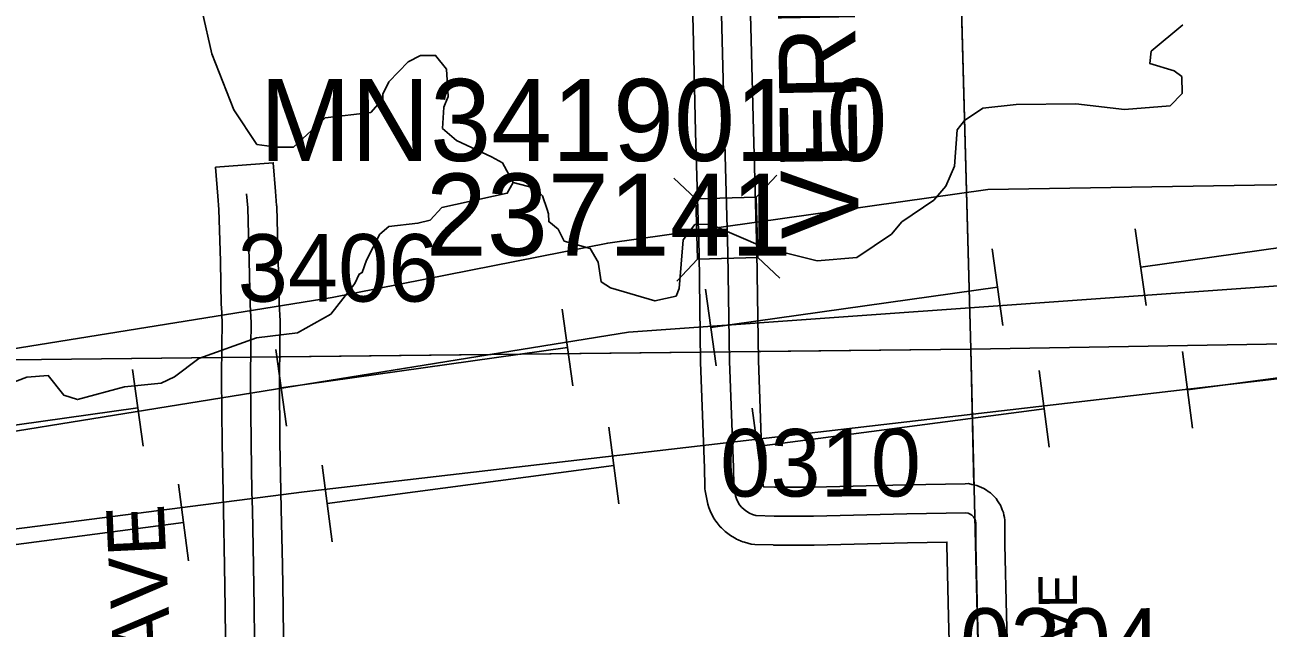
# Model space of a CAD drawing. Extents: x 23.6 to 68.7, y -63 to -29.
# Drawn here: x 53.632 to 54.921, y -45.763 to -45.138 of the extents above; entities that cross this region are included whole.
import ezdxf

# ---------------------------------------------------------------- set-up
doc = ezdxf.new("R2010")
doc.units = 0
for name, color, linetype in [('tdCoHydroRiver', 7, 'Continuous'), ('tdCoPipe', 7, 'Continuous'), ('tdCoPipe1', 7, 'Continuous'), ('tdCoPipe2', 7, 'Continuous'), ('tdCoSecRdNmbr', 7, 'Continuous'), ('tdCoSecRdTxt', 7, 'Continuous'), ('tdCoSecRteBand', 7, 'Continuous'), ('tdCoSecRteCL', 7, 'Continuous'), ('tdCoSectLine', 7, 'Continuous'), ('tdCoSectLinePart', 7, 'Continuous'), ('tdCoStrucSec', 7, 'Continuous'), ('tdCoStrucSecCoName', 7, 'Continuous'), ('tdCoStrucSecFHWANum', 7, 'Continuous'), ('tdCoSurfGravel', 7, 'Continuous'), ('tdCoTwpBndry', 7, 'Continuous'), ('tdCoTwpBndryShd', 7, 'Continuous')]:
    doc.layers.add(name, color=color, linetype=linetype)

msp = doc.modelspace()

# ---------------------------------------------------------------- linework, layer by layer
at = {"layer": 'tdCoHydroRiver'}
for points in [[(54.1384, -45.3013), (54.1271, -45.2809), (54.116, -45.2748), (54.0795, -45.2579), (54.0651, -45.2454), (54.0664, -45.2233), (54.071, -45.2122), (54.0691, -45.1838), (54.0579, -45.1697), (54.0421, -45.1699), (54.0295, -45.1764), (54.0093, -45.1972), (54.0031, -45.2099), (54.0032, -45.2146), (53.9907, -45.229), (53.9434, -45.2343), (53.9107, -45.2647), (53.8933, -45.2649), (53.8727, -45.262), (53.8486, -45.226), (53.8258, -45.1679), (53.8158, -45.1238)], [(54.8325, -45.138), (54.7997, -45.1653), (54.7983, -45.1779), (54.8236, -45.1855), (54.8316, -45.1917), (54.8318, -45.2091), (54.8194, -45.2218), (54.772, -45.2256), (54.7215, -45.2199), (54.6599, -45.2207), (54.6252, -45.2242), (54.6064, -45.2371), (54.5987, -45.2467), (54.596, -45.2846), (54.5868, -45.3052), (54.5743, -45.3196), (54.5414, -45.3421), (54.5306, -45.3549), (54.4945, -45.379), (54.4535, -45.3827), (54.3997, -45.3691), (54.3426, -45.3446), (54.3268, -45.3448), (54.3144, -45.3607), (54.3103, -45.4113), (54.3072, -45.4192), (54.2852, -45.4242), (54.2392, -45.4106), (54.2297, -45.4044), (54.2263, -45.3839), (54.2182, -45.3698), (54.1913, -45.3622), (54.1848, -45.3497), (54.1752, -45.3419), (54.1751, -45.334), (54.1735, -45.3293), (54.1686, -45.3152), (54.1606, -45.3074), (54.1384, -45.3013)], [(54.1384, -45.3013), (54.1322, -45.3125), (54.0645, -45.3275), (54.0521, -45.3403), (54.0395, -45.3436), (54.0095, -45.3471), (54.0002, -45.3551), (53.9863, -45.3821), (53.9817, -45.3948), (53.9786, -45.3964), (53.974, -45.406), (53.9491, -45.4379), (53.9146, -45.4572), (53.8721, -45.4625), (53.8123, -45.4838), (53.7873, -45.503), (53.7732, -45.5095), (53.7354, -45.5131), (53.6866, -45.5264), (53.6723, -45.5218), (53.6563, -45.5015), (53.6342, -45.5033), (53.6169, -45.5098)]]:
    msp.add_lwpolyline(points, dxfattribs=at)
at = {"layer": 'tdCoPipe'}
for points in [[(56.8926, -45.2674), (56.1471, -45.2737), (55.3537, -45.297), (54.6303, -45.3086), (54.2363, -45.3643), (53.9506, -45.4205), (53.1708, -45.5459), (52.0841, -45.5286)], [(56.9219, -45.3435), (55.2709, -45.3843), (54.2578, -45.4566), (53.0462, -45.6523), (52.2738, -45.6105)], [(56.8813, -45.4406), (55.7729, -45.4418), (54.942, -45.5035), (53.9216, -45.6221), (52.9574, -45.746), (52.0256, -45.7628)]]:
    msp.add_lwpolyline(points, dxfattribs=at)
at = {"layer": 'tdCoPipe1'}
for p, q in [((54.7945, -45.4288), (54.7833, -45.3494)), ((54.6459, -45.4496), (54.6348, -45.3703)), ((54.3489, -45.4913), (54.3377, -45.4119)), ((54.2003, -45.5122), (54.1892, -45.4328)), ((53.9032, -45.5539), (53.8921, -45.4745)), ((53.7547, -45.5747), (53.7435, -45.4953))]:
    msp.add_line(p, q, dxfattribs=at)
for points in [[(54.7889, -45.3891), (55.086, -45.3474)], [(54.3433, -45.4516), (54.6404, -45.4099)], [(53.8976, -45.5142), (54.1947, -45.4725)], [(53.452, -45.5767), (53.7491, -45.535)]]:
    msp.add_lwpolyline(points, dxfattribs=at)
at = {"layer": 'tdCoPipe2'}
for p, q in [((54.8323, -45.4765), (54.8428, -45.556)), ((54.6836, -45.4962), (54.6941, -45.5757)), ((54.3862, -45.5355), (54.3967, -45.6149)), ((54.2375, -45.5551), (54.248, -45.6346)), ((53.9401, -45.5944), (53.9506, -45.6738)), ((53.7913, -45.614), (53.8018, -45.6935))]:
    msp.add_line(p, q, dxfattribs=at)
for points in [[(55.135, -45.477), (54.8376, -45.5163)], [(54.6888, -45.5359), (54.6756, -45.5377), (54.3914, -45.5752)], [(54.2427, -45.5948), (53.9453, -45.6341)], [(53.7966, -45.6537), (53.4992, -45.693)]]:
    msp.add_lwpolyline(points, dxfattribs=at)
at = {"layer": 'tdCoSecRteBand'}
for points in [[(54.5929, -45.8666), (54.5898, -45.7515), (54.5898, -45.7515), (54.5898, -45.7515), (54.588, -45.6775), (54.588, -45.677), (54.588, -45.6765), (54.588, -45.6741), (54.5471, -45.6748), (54.4504, -45.6773), (54.4499, -45.6773), (54.4495, -45.6773), (54.4087, -45.6772), (54.4083, -45.6772), (54.4078, -45.6771), (54.3887, -45.6765), (54.3851, -45.6764), (54.3815, -45.6753), (54.3782, -45.6744), (54.3764, -45.6739), (54.3747, -45.6732), (54.3716, -45.6718), (54.3699, -45.6711), (54.3683, -45.6702), (54.3653, -45.6684), (54.3637, -45.6675), (54.3622, -45.6664), (54.3595, -45.6643), (54.358, -45.6632), (54.3567, -45.6619), (54.3543, -45.6595), (54.3529, -45.6582), (54.3518, -45.6568), (54.3497, -45.6541), (54.3485, -45.6526), (54.3475, -45.6511), (54.3457, -45.6482), (54.3448, -45.6466), (54.344, -45.6449), (54.3426, -45.6418), (54.3418, -45.6401), (54.3413, -45.6383), (54.3402, -45.635), (54.3397, -45.6332), (54.3393, -45.6313), (54.3375, -45.6212), (54.3371, -45.6189), (54.3371, -45.6167), (54.3366, -45.5976), (54.3325, -45.4878), (54.3325, -45.4875), (54.3325, -45.4871), (54.331, -45.3749), (54.3274, -45.2492), (54.3274, -45.2491), (54.3274, -45.249), (54.3248, -45.1414), (54.3225, -45.0618)], [(54.3824, -45.0599), (54.3847, -45.1398), (54.3847, -45.1398), (54.3847, -45.1399), (54.3874, -45.2475), (54.391, -45.3734), (54.391, -45.3736), (54.391, -45.3738), (54.3925, -45.4859), (54.3966, -45.5956), (54.3966, -45.5957), (54.3966, -45.5959), (54.397, -45.6129), (54.3977, -45.6168), (54.4094, -45.6172), (54.4493, -45.6173), (54.5457, -45.6149), (54.5458, -45.6149), (54.5459, -45.6149), (54.607, -45.6137), (54.6104, -45.6136), (54.6138, -45.6143), (54.616, -45.6148), (54.6189, -45.6154), (54.6216, -45.6166), (54.6237, -45.6175), (54.6264, -45.6186), (54.6289, -45.6203), (54.6308, -45.6216), (54.6332, -45.6232), (54.6353, -45.6253), (54.6369, -45.627), (54.639, -45.6291), (54.6406, -45.6315), (54.6418, -45.6334), (54.6435, -45.6359), (54.6446, -45.6386), (54.6454, -45.6407), (54.6466, -45.6435), (54.6471, -45.6463), (54.6476, -45.6486), (54.6481, -45.6515), (54.6481, -45.6544), (54.6481, -45.6567), (54.6481, -45.6568), (54.6481, -45.6569), (54.648, -45.6765), (54.6498, -45.75), (54.6529, -45.865)], [(53.8405, -45.8074), (53.8397, -45.7425), (53.839, -45.6989), (53.8379, -45.6413), (53.8379, -45.6412), (53.8379, -45.6412), (53.8375, -45.6227), (53.8365, -45.5721), (53.8365, -45.5719), (53.8365, -45.5718), (53.8359, -45.5044), (53.8359, -45.504), (53.8359, -45.5036), (53.8364, -45.4703), (53.8367, -45.447), (53.8358, -45.4297), (53.8357, -45.4292), (53.8357, -45.4288), (53.8347, -45.383), (53.8331, -45.3293), (53.832, -45.3156), (53.8297, -45.2857), (53.8895, -45.2809), (53.8918, -45.3108), (53.893, -45.3253), (53.8931, -45.326), (53.8931, -45.3268), (53.8947, -45.3813), (53.8947, -45.3815), (53.8947, -45.3816), (53.8957, -45.427), (53.8967, -45.4447), (53.8967, -45.4458), (53.8967, -45.4468), (53.8964, -45.4711), (53.8964, -45.4711), (53.8964, -45.4711), (53.8959, -45.5041), (53.8965, -45.571), (53.8975, -45.6215), (53.8975, -45.6215), (53.8975, -45.6216), (53.8979, -45.6401), (53.899, -45.6978), (53.899, -45.6979), (53.899, -45.6979), (53.8997, -45.7417), (53.8997, -45.7417), (53.8997, -45.7417), (53.9005, -45.8063)]]:
    msp.add_lwpolyline(points, dxfattribs=at)
at = {"layer": 'tdCoSecRteCL'}
for points in [[(54.6229, -45.8658), (54.6198, -45.7507), (54.618, -45.6767), (54.6181, -45.6567), (54.6181, -45.6544), (54.6177, -45.6521), (54.6168, -45.65), (54.6155, -45.648), (54.6139, -45.6464), (54.612, -45.6451), (54.6099, -45.6442), (54.6076, -45.6437), (54.5464, -45.6449), (54.4496, -45.6473), (54.4088, -45.6472), (54.3898, -45.6465), (54.3865, -45.6456), (54.3833, -45.6442), (54.3804, -45.6425), (54.3777, -45.6404), (54.3752, -45.6381), (54.3731, -45.6354), (54.3713, -45.6325), (54.3699, -45.6294), (54.3689, -45.6261), (54.3671, -45.6159), (54.3666, -45.5967), (54.3625, -45.4867), (54.361, -45.3742), (54.3574, -45.2483), (54.3547, -45.1406), (54.3524, -45.0607)], [(53.8705, -45.8071), (53.8697, -45.7421), (53.869, -45.6984), (53.8679, -45.6407), (53.8675, -45.6221), (53.8665, -45.5715), (53.8659, -45.5041), (53.8664, -45.4707), (53.8667, -45.4464), (53.8657, -45.4281), (53.8647, -45.3822), (53.8631, -45.3277), (53.8619, -45.3132)]]:
    msp.add_lwpolyline(points, dxfattribs=at)
at = {"layer": 'tdCoSectLine'}
for points in [[(54.5852, -44.464), (54.6127, -45.4743)], [(54.6127, -45.4743), (55.6139, -45.4574)], [(53.618, -45.4851), (54.6127, -45.4743)], [(54.6127, -45.4743), (54.6358, -46.4418)]]:
    msp.add_lwpolyline(points, dxfattribs=at)
at = {"layer": 'tdCoSectLinePart'}
for points in [[(54.586, -44.494), (54.6127, -45.4743)], [(54.6127, -45.4743), (55.6139, -45.4574)], [(54.392, -45.4767), (54.6127, -45.4743)], [(54.6127, -45.4743), (54.616, -45.6152)], [(53.618, -45.4851), (53.8363, -45.4827)], [(53.8963, -45.4821), (54.332, -45.4774)]]:
    msp.add_lwpolyline(points, dxfattribs=at)
at = {"layer": 'tdCoStrucSec'}
for p, q in [((54.3903, -45.3165), (54.4118, -45.2938)), ((54.3277, -45.3183), (54.305, -45.2969)), ((54.3295, -45.3809), (54.308, -45.4037)), ((54.3921, -45.3791), (54.4149, -45.4006))]:
    msp.add_line(p, q, dxfattribs=at)
msp.add_lwpolyline([(54.3295, -45.3809), (54.3277, -45.3183), (54.3903, -45.3165), (54.3921, -45.3791)], close=True, dxfattribs=at)
at = {"layer": 'tdCoSurfGravel'}
for points in [[(54.6229, -45.8658), (54.6198, -45.7507), (54.618, -45.6767), (54.6181, -45.6567), (54.6181, -45.6544), (54.6177, -45.6521), (54.6168, -45.65), (54.6155, -45.648), (54.6139, -45.6464), (54.612, -45.6451), (54.6099, -45.6442), (54.6076, -45.6437), (54.5464, -45.6449), (54.4496, -45.6473), (54.4088, -45.6472), (54.3898, -45.6465), (54.3865, -45.6456), (54.3833, -45.6442), (54.3804, -45.6425), (54.3777, -45.6404), (54.3752, -45.6381), (54.3731, -45.6354), (54.3713, -45.6325), (54.3699, -45.6294), (54.3689, -45.6261), (54.3671, -45.6159), (54.3666, -45.5967), (54.3625, -45.4867), (54.361, -45.3742), (54.3574, -45.2483), (54.3547, -45.1406), (54.3524, -45.0607)], [(53.8812, -46.2259), (53.8833, -46.216), (53.8801, -46.1499), (53.8771, -46.091), (53.8759, -46.0382), (53.8748, -45.9744), (53.8741, -45.9567), (53.8723, -45.8799), (53.8715, -45.8334), (53.8705, -45.8071), (53.8697, -45.7421), (53.869, -45.6984), (53.8679, -45.6407), (53.8675, -45.6221), (53.8665, -45.5715), (53.8659, -45.5041), (53.8664, -45.4707), (53.8667, -45.4464), (53.8657, -45.4281), (53.8647, -45.3822), (53.8631, -45.3277), (53.8619, -45.3132)]]:
    msp.add_lwpolyline(points, dxfattribs=at)
at = {"layer": 'tdCoTwpBndry'}
for points in [[(54.392, -45.4767), (54.6127, -45.4743), (55.6139, -45.4574), (56.5836, -45.4387)], [(53.3975, -45.4933), (53.618, -45.4851), (53.8359, -45.4827)], [(53.8959, -45.4821), (54.332, -45.4774)]]:
    msp.add_lwpolyline(points, dxfattribs=at)
at = {"layer": 'tdCoTwpBndryShd'}
msp.add_lwpolyline([(50.6203, -45.5327), (51.6261, -45.5149), (52.6182, -45.5225), (53.618, -45.4851), (54.6127, -45.4743), (55.6139, -45.4574), (56.6115, -45.4382)], dxfattribs=at)

# ---------------------------------------------------------------- texts
at = {"layer": 'tdCoSecRdNmbr'}
for s, rotation, p in [('3406', 0.0409, (53.8527, -45.425)), ('0310', 0.0413, (54.3529, -45.627)), ('0204', 0.0415, (54.6017, -45.8128))]:
    msp.add_text(s, height=0.07, rotation=rotation, dxfattribs=at).set_placement(p)
at = {"layer": 'tdCoSecRdTxt'}
for s, height, rotation, p in [('VERMILLION AVE', 0.08, 91, (54.4968, -45.3588)), ('VENTURA AVE', 0.06, 92.7371, (53.803, -46.1997)), ('AVE', 0.04, 90.4198, (54.7236, -45.8137))]:
    msp.add_text(s, height=height, rotation=rotation, dxfattribs=at).set_placement(p)
at = {"layer": 'tdCoStrucSecCoName'}
msp.add_text('MN341901.0', height=0.085, dxfattribs=at).set_placement((53.8754, -45.2791))
at = {"layer": 'tdCoStrucSecFHWANum'}
msp.add_text('237141', height=0.085, dxfattribs=at).set_placement((54.0478, -45.3771))

doc.saveas('drawing.dxf')
